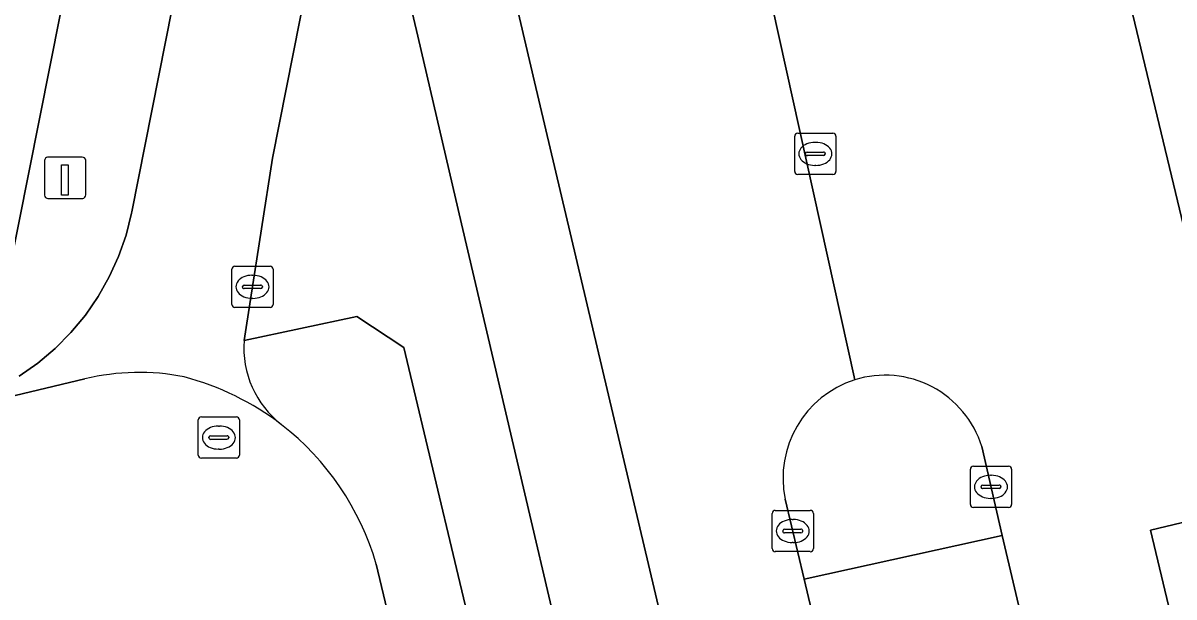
# Model space of a CAD drawing. Extents: x 158455 to 159797, y 387218 to 388672.
# Drawn here: x 159350.95 to 159378.88, y 388257.18 to 388271.1 of the extents above; entities that cross this region are included whole.
import ezdxf

# ---------------------------------------------------------------- set-up
doc = ezdxf.new("R2010")
doc.units = 0
for name, color, linetype in [('IMGEO_Kolk', 7, 'Continuous'), ('IMGEO_Laadpaal', 7, 'Continuous'), ('IMGEO_Parkeervlak_open', 7, 'Continuous'), ('IMGEO_Rijbaan_lokaal_gesloten', 7, 'Continuous'), ('IMGEO_Rijbaan_lokaal_open', 7, 'Continuous'), ('IMGEO_Rioolput', 7, 'Continuous'), ('IMGEO_Verkeerseiland_groen', 7, 'Continuous'), ('IMGEO_Voetpad_open', 7, 'Continuous')]:
    doc.layers.add(name, color=color, linetype=linetype)

msp = doc.modelspace()

# ---------------------------------------------------------------- linework, layer by layer
at = {"layer": 'IMGEO_Kolk'}
for p, q in [((159356.095, 388265.204), (159356.947, 388265.204)), ((159356.02, 388264.278), (159356.02, 388265.13)), ((159356.508, 388264.984), (159356.533, 388264.984)), ((159357.021, 388265.13), (159357.021, 388264.278)), ((159356.279, 388264.698), (159356.279, 388264.71)), ((159356.717, 388264.661), (159356.319, 388264.661)), ((159356.322, 388264.747), (159356.72, 388264.747)), ((159356.763, 388264.71), (159356.763, 388264.698)), ((159356.531, 388264.424), (159356.506, 388264.424)), ((159356.947, 388264.204), (159356.095, 388264.204)), ((159373.941, 388259.427), (159373.941, 388260.279)), ((159374.016, 388260.353), (159374.868, 388260.353)), ((159374.429, 388260.133), (159374.454, 388260.133)), ((159374.942, 388260.279), (159374.942, 388259.427)), ((159374.2, 388259.847), (159374.2, 388259.859)), ((159374.243, 388259.896), (159374.641, 388259.896)), ((159374.684, 388259.859), (159374.684, 388259.847)), ((159374.638, 388259.81), (159374.24, 388259.81)), ((159374.452, 388259.573), (159374.427, 388259.573)), ((159374.868, 388259.353), (159374.016, 388259.353)), ((159369.131, 388258.355), (159369.131, 388259.207)), ((159369.206, 388259.281), (159370.058, 388259.281)), ((159369.619, 388259.061), (159369.644, 388259.061)), ((159370.132, 388259.207), (159370.132, 388258.355)), ((159369.39, 388258.775), (159369.39, 388258.787)), ((159369.828, 388258.738), (159369.43, 388258.738)), ((159369.433, 388258.824), (159369.831, 388258.824)), ((159369.874, 388258.787), (159369.874, 388258.775)), ((159369.642, 388258.501), (159369.617, 388258.501)), ((159370.058, 388258.281), (159369.206, 388258.281))]:
    msp.add_line(p, q, dxfattribs=at)
for points in [[(159356.095, 388265.204), (159356.947, 388265.204)], [(159356.02, 388264.278), (159356.02, 388265.13)], [(159357.021, 388265.13), (159357.021, 388264.278)], [(159356.947, 388264.204), (159356.095, 388264.204)], [(159373.941, 388259.427), (159373.941, 388260.279)], [(159374.016, 388260.353), (159374.868, 388260.353)], [(159374.942, 388260.279), (159374.942, 388259.427)], [(159374.868, 388259.353), (159374.016, 388259.353)], [(159369.131, 388258.355), (159369.131, 388259.207)], [(159369.206, 388259.281), (159370.058, 388259.281)], [(159370.132, 388259.207), (159370.132, 388258.355)], [(159370.058, 388258.281), (159369.206, 388258.281)]]:
    msp.add_lwpolyline(points, dxfattribs=at)
for centre, radius, start, end in [((159356.097, 388265.128), 0.0765, 91.552, 178.448), ((159356.097, 388265.128), 0.0765, 91.552, 178.448), ((159356.945, 388265.128), 0.0765, 1.552, 88.448), ((159356.945, 388265.128), 0.0765, 1.552, 88.448), ((159356.319, 388264.707), 0.0403, 85.8775, 175.7526), ((159356.316, 388264.697), 0.0366, 178.938, 274.7102), ((159356.72, 388264.704), 0.043, 264.8664, 352.4533), ((159356.724, 388264.709), 0.0386, 1.7309, 96.639), ((159356.097, 388264.28), 0.0765, 181.552, 268.448), ((159356.097, 388264.28), 0.0765, 181.552, 268.448), ((159356.945, 388264.28), 0.0765, 271.552, 358.448), ((159356.945, 388264.28), 0.0765, 271.552, 358.448), ((159374.018, 388260.277), 0.0765, 91.552, 178.448), ((159374.018, 388260.277), 0.0765, 91.552, 178.448), ((159374.866, 388260.277), 0.0765, 1.552, 88.448), ((159374.866, 388260.277), 0.0765, 1.552, 88.448), ((159374.24, 388259.856), 0.0403, 85.8775, 175.7526), ((159374.645, 388259.858), 0.0386, 1.7309, 96.639), ((159374.237, 388259.846), 0.0366, 178.938, 274.7102), ((159374.641, 388259.853), 0.043, 264.8664, 352.4533), ((159374.018, 388259.429), 0.0765, 181.552, 268.448), ((159374.018, 388259.429), 0.0765, 181.552, 268.448), ((159374.866, 388259.429), 0.0765, 271.552, 358.448), ((159374.866, 388259.429), 0.0765, 271.552, 358.448), ((159369.208, 388259.205), 0.0765, 91.552, 178.448), ((159369.208, 388259.205), 0.0765, 91.552, 178.448), ((159370.056, 388259.205), 0.0765, 1.552, 88.448), ((159370.056, 388259.205), 0.0765, 1.552, 88.448), ((159369.43, 388258.784), 0.0403, 85.8775, 175.7526), ((159369.427, 388258.774), 0.0366, 178.938, 274.7102), ((159369.831, 388258.781), 0.043, 264.8664, 352.4533), ((159369.835, 388258.786), 0.0386, 1.7309, 96.639), ((159369.208, 388258.357), 0.0765, 181.552, 268.448), ((159369.208, 388258.357), 0.0765, 181.552, 268.448), ((159370.056, 388258.357), 0.0765, 271.552, 358.448), ((159370.056, 388258.357), 0.0765, 271.552, 358.448)]:
    msp.add_arc(centre, radius, start, end, dxfattribs=at)
for centre, major_axis, ratio, start_param, end_param in [((159356.507, 388264.704), (-0.387, 0.002), 0.722429, 4.712389, 7.853982), ((159356.532, 388264.704), (-0.39, 0.002), 0.717154, 1.570796, 4.712389), ((159374.428, 388259.853), (-0.387, 0.002), 0.722429, 4.712389, 7.853982), ((159374.453, 388259.853), (-0.39, 0.002), 0.717154, 1.570796, 4.712389), ((159369.618, 388258.781), (-0.387, 0.002), 0.722429, 4.712389, 7.853982), ((159369.643, 388258.781), (-0.39, 0.002), 0.717154, 1.570796, 4.712389)]:
    msp.add_ellipse(centre, major_axis=major_axis, ratio=ratio, start_param=start_param, end_param=end_param, dxfattribs=at)
at = {"layer": 'IMGEO_Laadpaal'}
for p, q in [((159351.475, 388267.764), (159351.475, 388266.923)), ((159351.475, 388267.764), (159351.475, 388266.923)), ((159352.391, 388267.848), (159351.55, 388267.848)), ((159352.391, 388267.848), (159351.55, 388267.848)), ((159352.475, 388266.932), (159352.475, 388267.773)), ((159352.475, 388266.932), (159352.475, 388267.773)), ((159351.559, 388266.848), (159352.4, 388266.848)), ((159351.559, 388266.848), (159352.4, 388266.848))]:
    msp.add_line(p, q, dxfattribs=at)
msp.add_lwpolyline([(159351.89, 388267.661), (159352.05, 388267.661), (159352.05, 388266.928), (159351.89, 388266.928), (159351.89, 388267.661)], dxfattribs=at)
for centre, start, end in [((159351.553, 388267.77), 92.4484, 184.2845), ((159351.553, 388267.77), 92.4484, 184.2845), ((159352.397, 388267.77), 2.4484, 94.2845), ((159352.397, 388267.77), 2.4484, 94.2845), ((159351.553, 388266.926), 182.4484, 274.2845), ((159351.553, 388266.926), 182.4484, 274.2845), ((159352.397, 388266.926), 272.4484, 4.2845), ((159352.397, 388266.926), 272.4484, 4.2845)]:
    msp.add_arc(centre, 0.0779, start, end, dxfattribs=at)
at = {"layer": 'IMGEO_Parkeervlak_open'}
msp.add_lwpolyline([(159346.174, 388287.506), (159348.6, 388277.345), (159346.342, 388265.844), (159350.594, 388264.953), (159353.122, 388277.691), (159350.598, 388288.553)], close=True, dxfattribs=at)
at = {"layer": 'IMGEO_Rijbaan_lokaal_gesloten'}
for points in [[(159374.219, 388260.83), (159374.714, 388258.669), (159375.644, 388254.729), (159376.761, 388250), (159379.306, 388239.224), (159383.881, 388219.883), (159385.991, 388211.174), (159386.001, 388211.134), (159389.571, 388212.026), (159389.23, 388213.136), (159378.309, 388258.803), (159380.748, 388259.384), (159376.156, 388278.509), (159373.722, 388277.998), (159367.243, 388305.039), (159366.799, 388306.902), (159356.921, 388348.494)], [(159349.421, 388317.92), (159351.732, 388308.109), (159352.786, 388303.633), (159353.218, 388301.798), (159359.434, 388275.436), (159360.532, 388270.78), (159361.594, 388266.235), (159365.401, 388250), (159365.974, 388247.556), (159372.175, 388221.808), (159375.314, 388208.339), (159377.74, 388208.85), (159377.725, 388208.912), (159376.567, 388213.813), (159363.364, 388269.674), (159355.701, 388302.348), (159355.2, 388304.109), (159347.296, 388337.39)], [(159347.296, 388337.39), (159355.2, 388304.109), (159355.701, 388302.348), (159363.364, 388269.674), (159376.567, 388213.813), (159377.725, 388208.912), (159381.169, 388209.888), (159378.639, 388220.585), (159374.691, 388237.422), (159371.71, 388250), (159370.845, 388253.652), (159369.907, 388257.615), (159369.447, 388259.557)], [(159352.257, 388292.91), (159355.325, 388279.709), (159355.452, 388279.068), (159355.554, 388278.2), (159355.578, 388277.326), (159355.524, 388276.454), (159355.392, 388275.59), (159353.592, 388266.522), (159353.586, 388266.491), (159353.452, 388265.96), (159353.272, 388265.443), (159353.047, 388264.944), (159352.777, 388264.467), (159352.466, 388264.017), (159352.116, 388263.595), (159351.73, 388263.207), (159351.311, 388262.855), (159350.862, 388262.541)], [(159356.318, 388263.402), (159356.473, 388264.4), (159357.005, 388267.826), (159358.514, 388275.426)], [(159369.132, 388271.521), (159371.136, 388262.448)], [(159371.136, 388262.448), (159369.132, 388271.521)], [(159349.438, 388261.752), (159352.455, 388262.47)], [(159393.3, 388205.992), (159391.348, 388214.089), (159387.296, 388231.524), (159382.958, 388250), (159381.045, 388258.223), (159380.997, 388258.347), (159380.748, 388259.384), (159378.309, 388258.803), (159389.23, 388213.136), (159389.571, 388212.026), (159391.419, 388203.59), (159391.957, 388202.185), (159392.397, 388201.246), (159393.488, 388199.619), (159394.608, 388198.444), (159395.704, 388197.556), (159396.992, 388196.744), (159397.956, 388199.069), (159396.655, 388200.03)]]:
    msp.add_lwpolyline(points, dxfattribs=at)
for centre, radius, start, end in [((159358.666, 388263.225), 2.355, 175.6906, 232.3229), ((159353.769, 388257.091), 5.537, 78.6049, 103.7266), ((159353.176, 388256.083), 6.653, 52.4927, 75.3117), ((159371.895, 388260.066), 2.5, 107.6634, 191.7474), ((159371.871, 388260.102), 2.458, 17.2243, 107.3935)]:
    msp.add_arc(centre, radius, start, end, dxfattribs=at)
at = {"layer": 'IMGEO_Rijbaan_lokaal_open'}
for points in [[(159375.829, 388279.872), (159376.156, 388278.509), (159380.748, 388259.384), (159380.997, 388258.347)], [(159352.455, 388262.47), (159349.438, 388261.752), (159346.551, 388261.065), (159341.82, 388259.94), (159333.302, 388257.978), (159332.168, 388257.716), (159328.29, 388256.823), (159317.623, 388254.322), (159316.521, 388254.063), (159314.84, 388253.669), (159303.695, 388251.021)], [(159372.249, 388204.344), (159367.963, 388222.298), (159363.47, 388241.44), (159361.426, 388250), (159360.635, 388253.311), (159360.353, 388254.493), (159359.524, 388257.976)]]:
    msp.add_lwpolyline(points, dxfattribs=at)
for centre, radius, start, end in [((159353.769, 388257.091), 5.537, 78.6049, 103.7266), ((159353.176, 388256.083), 6.653, 52.4927, 75.3117), ((159353.169, 388256.135), 6.616, 16.1529, 52.1673)]:
    msp.add_arc(centre, radius, start, end, dxfattribs=at)
at = {"layer": 'IMGEO_Rioolput'}
for p, q in [((159369.679, 388267.502), (159369.679, 388268.354)), ((159369.754, 388268.428), (159370.606, 388268.428)), ((159370.68, 388268.354), (159370.68, 388267.502)), ((159369.981, 388267.971), (159370.379, 388267.971)), ((159370.167, 388268.208), (159370.192, 388268.208)), ((159369.938, 388267.922), (159369.938, 388267.934)), ((159370.376, 388267.885), (159369.978, 388267.885)), ((159370.422, 388267.934), (159370.422, 388267.922)), ((159370.606, 388267.428), (159369.754, 388267.428)), ((159370.19, 388267.648), (159370.165, 388267.648)), ((159355.28, 388261.548), (159356.132, 388261.548)), ((159355.205, 388260.622), (159355.205, 388261.474)), ((159355.693, 388261.328), (159355.718, 388261.328)), ((159356.206, 388261.474), (159356.206, 388260.622)), ((159355.464, 388261.042), (159355.464, 388261.054)), ((159355.902, 388261.005), (159355.504, 388261.005)), ((159355.507, 388261.091), (159355.905, 388261.091)), ((159355.948, 388261.054), (159355.948, 388261.042)), ((159355.716, 388260.768), (159355.691, 388260.768)), ((159356.132, 388260.548), (159355.28, 388260.548))]:
    msp.add_line(p, q, dxfattribs=at)
for points in [[(159369.679, 388267.502), (159369.679, 388268.354)], [(159369.754, 388268.428), (159370.606, 388268.428)], [(159370.68, 388268.354), (159370.68, 388267.502)], [(159370.606, 388267.428), (159369.754, 388267.428)], [(159355.28, 388261.548), (159356.132, 388261.548)], [(159355.205, 388260.622), (159355.205, 388261.474)], [(159356.206, 388261.474), (159356.206, 388260.622)], [(159356.132, 388260.548), (159355.28, 388260.548)]]:
    msp.add_lwpolyline(points, dxfattribs=at)
for centre, radius, start, end in [((159369.756, 388268.352), 0.0765, 91.552, 178.448), ((159369.756, 388268.352), 0.0765, 91.552, 178.448), ((159370.604, 388268.352), 0.0765, 1.552, 88.448), ((159370.604, 388268.352), 0.0765, 1.552, 88.448), ((159369.978, 388267.931), 0.0403, 85.8775, 175.7526), ((159370.383, 388267.933), 0.0386, 1.7309, 96.639), ((159369.975, 388267.921), 0.0366, 178.938, 274.7102), ((159370.379, 388267.928), 0.043, 264.8664, 352.4533), ((159369.756, 388267.504), 0.0765, 181.552, 268.448), ((159369.756, 388267.504), 0.0765, 181.552, 268.448), ((159370.604, 388267.504), 0.0765, 271.552, 358.448), ((159370.604, 388267.504), 0.0765, 271.552, 358.448), ((159355.282, 388261.472), 0.0765, 91.552, 178.448), ((159355.282, 388261.472), 0.0765, 91.552, 178.448), ((159356.13, 388261.472), 0.0765, 1.552, 88.448), ((159356.13, 388261.472), 0.0765, 1.552, 88.448), ((159355.504, 388261.051), 0.0403, 85.8775, 175.7526), ((159355.501, 388261.041), 0.0366, 178.938, 274.7102), ((159355.905, 388261.048), 0.043, 264.8664, 352.4533), ((159355.909, 388261.053), 0.0386, 1.7309, 96.639), ((159355.282, 388260.624), 0.0765, 181.552, 268.448), ((159355.282, 388260.624), 0.0765, 181.552, 268.448), ((159356.13, 388260.624), 0.0765, 271.552, 358.448), ((159356.13, 388260.624), 0.0765, 271.552, 358.448)]:
    msp.add_arc(centre, radius, start, end, dxfattribs=at)
for centre, major_axis, ratio, start_param, end_param in [((159370.166, 388267.928), (-0.387, 0.002), 0.722429, 4.712389, 7.853982), ((159370.191, 388267.928), (-0.39, 0.002), 0.717154, 1.570796, 4.712389), ((159355.692, 388261.048), (-0.387, 0.002), 0.722429, 4.712389, 7.853982), ((159355.717, 388261.048), (-0.39, 0.002), 0.717154, 1.570796, 4.712389)]:
    msp.add_ellipse(centre, major_axis=major_axis, ratio=ratio, start_param=start_param, end_param=end_param, dxfattribs=at)
at = {"layer": 'IMGEO_Verkeerseiland_groen'}
for points in [[(159360.191, 388263.23), (159359.053, 388263.986), (159356.318, 388263.402)], [(159359.524, 388257.976), (159360.353, 388254.493), (159362.175, 388254.92), (159360.191, 388263.23)], [(159369.447, 388259.557), (159369.907, 388257.615), (159374.714, 388258.669), (159374.219, 388260.83)]]:
    msp.add_lwpolyline(points, dxfattribs=at)
for centre, radius, start, end in [((159358.666, 388263.225), 2.355, 175.6906, 232.3229), ((159371.895, 388260.066), 2.5, 107.6634, 191.7474), ((159371.871, 388260.102), 2.458, 17.2243, 107.3935), ((159353.169, 388256.135), 6.616, 16.1529, 52.1673)]:
    msp.add_arc(centre, radius, start, end, dxfattribs=at)
at = {"layer": 'IMGEO_Voetpad_open'}
for points in [[(159350.862, 388262.541), (159351.311, 388262.855), (159351.73, 388263.207), (159352.116, 388263.595), (159352.466, 388264.017), (159352.777, 388264.467), (159353.047, 388264.944), (159353.272, 388265.443), (159353.452, 388265.96), (159353.586, 388266.491), (159353.592, 388266.522), (159355.392, 388275.59), (159355.524, 388276.454), (159355.578, 388277.326), (159355.554, 388278.2), (159355.452, 388279.068), (159355.325, 388279.709), (159352.257, 388292.91)], [(159350.598, 388288.553), (159353.122, 388277.691), (159350.594, 388264.953)], [(159358.514, 388275.426), (159357.005, 388267.826), (159356.473, 388264.4), (159356.318, 388263.402), (159359.053, 388263.986), (159360.191, 388263.23), (159362.175, 388254.92), (159360.353, 388254.493), (159360.635, 388253.311), (159362.457, 388253.738), (159363.343, 388250), (159373.453, 388208)], [(159365.974, 388247.556), (159365.401, 388250), (159361.594, 388266.235), (159360.532, 388270.78), (159359.434, 388275.436)]]:
    msp.add_lwpolyline(points, dxfattribs=at)
msp.add_lwpolyline([(159375.644, 388254.729), (159374.714, 388258.669), (159369.907, 388257.615), (159370.845, 388253.652)], close=True, dxfattribs=at)

doc.saveas('drawing.dxf')
